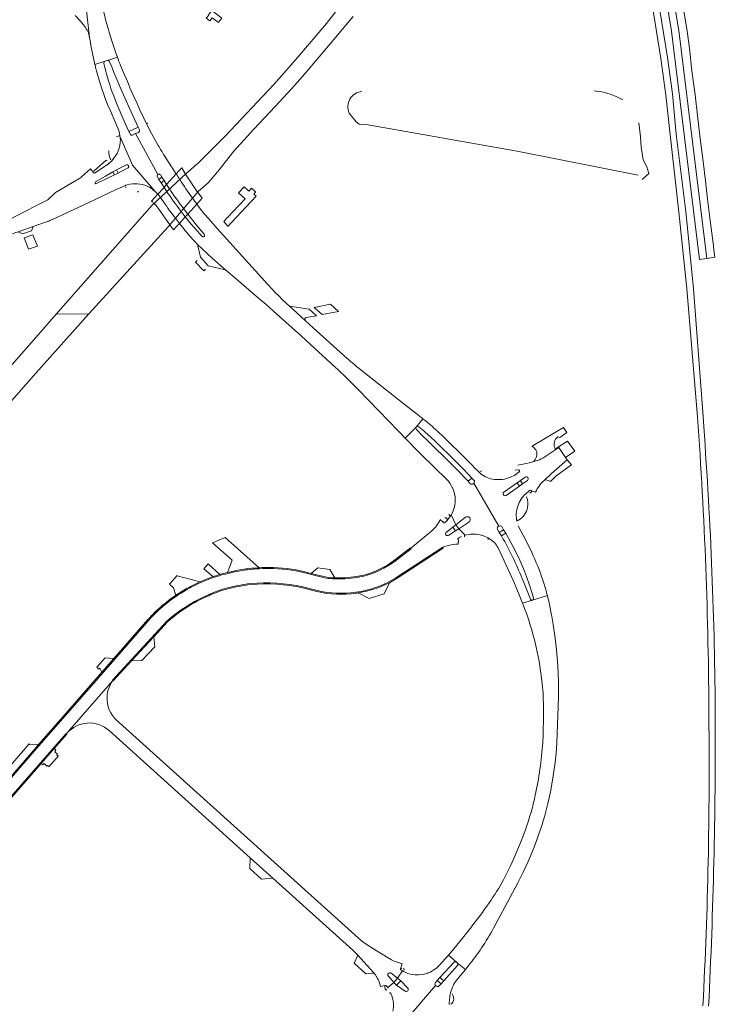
# Model space of a CAD drawing. Header units: metres. Extents: x 166325 to 190320, y 381923 to 404576.
# Tile 373 of 656: x 175992 to 176344, y 385651 to 386149. Entities that reach past the tile are written whole.
import ezdxf

# ---------------------------------------------------------------- set-up
doc = ezdxf.new("R2010")
doc.units = ezdxf.units.M
for name, color, linetype, lineweight in [('B-WE-OG-WATER_BEEK-GV', 8, 'Continuous', 18), ('B-WE-OG-WATER_MEER-GV', 8, 'Continuous', 18), ('B-WE-VH-VERHARDING_ASFALT-GV', 8, 'Continuous', 18), ('B-WE-VH-VERHARDING_BETON-GV', 8, 'Continuous', 18), ('B-WE-VH-VERHARDING_BETONSTRAATSTEEN-GV', 8, 'Continuous', 18), ('B-WE-VH-VERHARDING_FUNDERING_ZAND-GV', 8, 'Continuous', 18)]:
    doc.layers.add(name, color=color, linetype=linetype, lineweight=lineweight)

msp = doc.modelspace()

# ---------------------------------------------------------------- linework, layer by layer
at = {"layer": 'B-WE-OG-WATER_BEEK-GV', "flags": 128}
for points in [[(176159.551, 386163.282), (176146.994, 386146.957), (176131.472, 386128.848), (176122.935, 386119.074), (176120.398, 386116.169), (176095.835, 386089.994), (176082.51, 386076.772), (176075.996, 386071.094), (176058.852, 386055.152), (176010.266, 386000.001), (176026.807, 386000.069), (176066.877, 386044.148), (176082.073, 386062.113), (176087.182, 386066.485), (176091.999, 386072.205), (176100.18, 386082.499), (176110.33, 386093.634), (176121.092, 386105.019), (176129.481, 386114.165), (176134.883, 386120.172), (176146.233, 386133.577), (176160.448, 386150.517)], [(175687.005, 385615.962), (175685.47, 385607.493), (175686.045, 385607.867), (175687.339, 385607.848), (175695.296, 385604.094), (175706.028, 385626.834), (175716.068, 385643.992), (175727.874, 385659.823), (175741.308, 385674.823), (175765.216, 385701.654), (175785.24, 385723.056), (175809.204, 385750.078), (175872.156, 385822.616), (175912.227, 385868.789), (175937.594, 385898.517), (175964.373, 385929.899), (176000, 385970.121), (176026.807, 386000.069)], [(176026.807, 386000.069), (176010.266, 386000.001), (176000, 385988.236), (175953.709, 385935.36), (175943.936, 385924.196), (175878.809, 385848.584), (175793.677, 385749.977), (175779.167, 385732.645), (175762.174, 385712.236), (175752.753, 385700.144), (175750.749, 385698.394), (175749.842, 385698.312), (175747.425, 385699.845), (175746.298, 385698.339), (175748.705, 385696.662), (175748.654, 385695.764), (175748.229, 385694.998), (175736.049, 385682.507), (175712.991, 385654.229), (175702.319, 385637.278), (175697.898, 385629.228), (175696.111, 385627.223)]]:
    msp.add_lwpolyline(points, dxfattribs=at)
at = {"layer": 'B-WE-OG-WATER_MEER-GV'}
for points in [[(176164.97, 386112.592, 0.5219819), (176158.505, 386101.649)], [(176296.974, 386108.353, 0.1119824), (176282.5, 386112.912)]]:
    msp.add_lwpolyline(points, format="xyb", dxfattribs=at)
at = {"layer": 'B-WE-OG-WATER_MEER-GV', "flags": 128}
for points in [[(176158.505, 386101.649), (176162.115, 386097.296), (176163.509, 386096.147), (176167.081, 386095.996), (176243.556, 386082.479), (176304.643, 386070.237)], [(176306.641, 386068.126), (176310.119, 386071.161), (176308.982, 386074.495), (176307.267, 386077.98), (176306.136, 386084.481), (176305.898, 386089.738), (176305.013, 386096.75)]]:
    msp.add_lwpolyline(points, dxfattribs=at)
at = {"layer": 'B-WE-VH-VERHARDING_ASFALT-GV', "flags": 128}
for points in [[(176311.882, 386201.923), (176313.048, 386194.854), (176321.582, 386143.134), (176335.783, 386027.62), (176339.383, 386028.146), (176325.216, 386143.413), (176312.644, 386218.474)], [(176025.267, 386156.68), (176027.206, 386139.987), (176027.345, 386139.03)], [(176029.882, 386126.326), (176035.074, 386127.947), (176035.485, 386128.076), (176036.184, 386128.315), (176041.256, 386130.058)], [(176035.074, 386127.947), (176029.882, 386126.326)], [(176035.651, 386121.863), (176035.391, 386122.83), (176034.891, 386124.765), (176034.412, 386126.725)], [(176041.256, 386130.058), (176036.184, 386128.315)], [(176037.337, 386127.666), (176038.367, 386125.044), (176039.464, 386122.265), (176040.609, 386119.491), (176042.956, 386113.991), (176047.015, 386104.829), (176050.978, 386096.351), (176051.841, 386094.528), (176052.428, 386093.28)], [(176030.383, 386124.297), (176030.754, 386122.878)], [(176047.66, 386091.159), (176047.113, 386092.402), (176046.281, 386094.259), (176043.589, 386100.287), (176040.858, 386106.717)], [(176056.443, 386096.572), (176056.471, 386096.587), (176055.995, 386096.375), (176054.882, 386098.609), (176054.865, 386098.642), (176054.632, 386099.113), (176052.494, 386103.667), (176050.853, 386107.327)], [(176036.621, 386105.259), (176037.283, 386104.081), (176041.98, 386092.833), (176042, 386092.767), (176042.358, 386091.615), (176042.538, 386090.38), (176042.053, 386090.166)], [(176051.947, 386091.94), (176050.483, 386091.292), (176061.77, 386070.694)], [(176061.938, 386085.294), (176058.542, 386091.445), (176056.231, 386095.901), (176056.222, 386095.919)], [(176056.254, 386064.738), (176056.302, 386064.728), (176057.659, 386064.018), (176059.122, 386062.992), (176059.218, 386062.925), (176060.351, 386061.971), (176048.852, 386075.399), (176042.629, 386089.763), (176042.703, 386089.02), (176042.757, 386088.191)], [(176042.629, 386089.763), (176048.852, 386075.399), (176060.351, 386061.971), (176061.74, 386060.673), (176064.854, 386064.128), (176063.323, 386066.47), (176062.238, 386068.163), (176061.484, 386069.305)], [(176061.77, 386070.694), (176050.483, 386091.292), (176048.977, 386090.594)], [(176063.061, 386070.387), (176063.816, 386069.229), (176064.913, 386067.525), (176066.178, 386065.597), (176071.004, 386070.952), (176070.72, 386071.336), (176069.132, 386073.759), (176068.581, 386074.592), (176067.418, 386076.402), (176065.03, 386080.15)], [(176029.254, 386071.584), (176027.644, 386073.442), (176023.177, 386069.505)], [(176036.529, 386075.897), (176033.295, 386073.713), (176029.971, 386071.461)], [(176030.175, 386066.896), (176035.163, 386069.784), (176039.027, 386071.995), (176040.745, 386072.947)], [(176046.644, 386074.053), (176044.667, 386072.933), (176041.61, 386071.333), (176039.817, 386070.457), (176030.658, 386066.024)], [(176020.601, 386067.683), (176009.96, 386061.585), (176006.03, 386057.864), (175999.65, 386054.68), (175990.52, 386049.805), (175974.539, 386041.555), (175946.77, 386027.084), (175932.819, 386019.814), (175927.148, 386016.859)], [(176071.004, 386070.952), (176066.178, 386065.597), (176067.626, 386063.373)], [(176008.413, 386047.895), (176026.766, 386056.496), (176040.367, 386062.849), (176042.644, 386063.879), (176045.394, 386065.133), (176045.609, 386065.201), (176045.668, 386065.23), (176046.356, 386065.438)], [(176066.086, 386062.217), (176064.854, 386064.128), (176061.74, 386060.673)], [(176062.899, 386059.171), (176064.53, 386056.814)], [(176072.623, 386045.918), (176075.605, 386049.224), (176073.5, 386051.945)], [(176074.705, 386053.374), (176076.817, 386050.569), (176081.448, 386055.704)], [(176091.785, 386043.231), (176087.434, 386048.164), (176085.223, 386050.78), (176083.335, 386053.141), (176081.448, 386055.704), (176076.817, 386050.569), (176081.205, 386045.002), (176085.098, 386040.459)], [(175983.022, 386038.025), (175985.62, 386039.453), (175987.924, 386040.483), (175989.32, 386041.064), (175991.006, 386041.653), (175998.702, 386044.344), (176005.377, 386046.677), (176005.899, 386046.86)], [(176083.974, 386039.444), (176081.611, 386042.05), (176078.587, 386045.519), (176075.605, 386049.224), (176072.623, 386045.918), (176074.162, 386043.955)], [(176117.308, 386014.994), (176091.785, 386043.231)], [(176080.054, 386037.116), (176080.76, 386036.391), (176081.664, 386035.382), (176089.259, 386028.222), (176096.187, 386022.19), (176101.257, 386017.835), (176112.697, 386008.061), (176116.461, 386004.785), (176120.193, 386001.474), (176134.342, 385988.773), (176151.44, 385973.241)], [(176156.126, 385978.785), (176155.708, 385979.158), (176142.008, 385991.559), (176136.464, 385996.558), (176136.364, 385996.65), (176127.954, 386004.324), (176127.947, 386004.33), (176127.212, 386005.019), (176124.325, 386007.785)], [(176193.702, 385948.669), (176186.935, 385953.99), (176164.562, 385971.685)], [(176162.855, 385962.007), (176183.756, 385940.383), (176186.751, 385937.32), (176192.439, 385942.883), (176195.758, 385947.072)], [(176195.758, 385947.072), (176192.439, 385942.883)], [(176192.439, 385942.883), (176186.751, 385937.32), (176188.657, 385935.372), (176192.116, 385931.888), (176194.962, 385929.047), (176207.887, 385916.321)], [(176193.693, 385942.956), (176194.502, 385942.327)], [(176219.728, 385914.218), (176218.628, 385915.448), (176217.244, 385916.929), (176214.239, 385920.061), (176210.715, 385923.597), (176197.88, 385936.203), (176195.753, 385938.309), (176192.533, 385941.65)], [(176225.039, 385919.24), (176224.703, 385919.549), (176223.505, 385920.65), (176222.547, 385921.593), (176222.519, 385921.62), (176220.049, 385924.187), (176217.957, 385926.331), (176205.82, 385938.247), (176203.632, 385940.335), (176202.144, 385941.681)], [(176201.26, 385936.371), (176213.026, 385924.909), (176215.513, 385922.398), (176219.226, 385918.502), (176220.602, 385917.01), (176221.611, 385915.914)], [(176256.884, 385915.704), (176257.424, 385916.193), (176260.66, 385919.12), (176268.787, 385926.356), (176267.979, 385927.518), (176264.548, 385932.457), (176256.493, 385927.163)], [(176253.006, 385925.7), (176251.83, 385925.371), (176250.416, 385924.925), (176247.116, 385924.18)], [(176236.776, 385909.914), (176243.495, 385914.678), (176245.137, 385915.847), (176247.519, 385917.551)], [(176244.546, 385920.209), (176243.384, 385919.318), (176243.288, 385919.256), (176241.936, 385918.392), (176240.519, 385917.67), (176240.027, 385917.455)], [(176210.673, 385912.266), (176210.703, 385912.194), (176211.255, 385910.873), (176211.695, 385909.307)], [(176221.539, 385914.488), (176221.141, 385914.15)], [(176233.869, 385892.535), (176234.269, 385892.784), (176221.539, 385914.488)], [(176221.539, 385914.488), (176234.269, 385892.784)], [(176248.68, 385915.902), (176246.237, 385914.214), (176244.584, 385913.039)], [(176211.79, 385909.068), (176211.879, 385908.633)], [(176246.073, 385907.147), (176246.551, 385907.766), (176247.071, 385908.366), (176247.651, 385908.916), (176249.579, 385910.654), (176249.649, 385910.709), (176249.749, 385910.792)], [(176250.426, 385910.725), (176252.791, 385909.965)], [(176207.674, 385889.727), (176210.918, 385892.233), (176212.507, 385893.455), (176210.108, 385898.401), (176210.039, 385898.295), (176209.114, 385896.865), (176208.222, 385895.923)], [(176210.322, 385898.737), (176210.108, 385898.401), (176212.507, 385893.455), (176217.335, 385897.205)], [(176206.443, 385894.476), (176206.279, 385894.617), (176204.503, 385896.153)], [(176219.107, 385894.825), (176213.926, 385891.429), (176217.095, 385888.215), (176217.937, 385888.405)], [(176235.674, 385892.472), (176236.639, 385890.86), (176237.686, 385889.147), (176240.299, 385884.455), (176242.576, 385880.066), (176244.781, 385875.492), (176247.155, 385869.985)], [(176243.28, 385895.205), (176243.18, 385896.038)], [(176250.812, 385879.393), (176248.672, 385883.867), (176246.639, 385887.852), (176244.152, 385892.577), (176243.98, 385892.91)], [(176200.146, 385890.175), (176199.36, 385889.52), (176189.74, 385881.505), (176189.828, 385881.277), (176181.888, 385875.238)], [(176217.095, 385888.215), (176213.926, 385891.429), (176212.245, 385890.326), (176208.851, 385888.093)], [(176213.77, 385886.714), (176213.932, 385886.792), (176214.12, 385886.894), (176214.144, 385886.906), (176215.269, 385887.49), (176215.297, 385887.504)], [(176235.717, 385887.507), (176235.522, 385887.847), (176234.441, 385889.528), (176233.737, 385890.701), (176233.504, 385891.142), (176233.482, 385891.184)], [(176182.036, 385866.513), (176205.874, 385882.068), (176206.817, 385882.371)], [(176213.624, 385883.604), (176213.74, 385885.8)], [(176228.585, 385886.765), (176229.397, 385886.332), (176230.411, 385885.689), (176230.909, 385885.341), (176231.512, 385884.821), (176231.968, 385884.375)], [(176233.781, 385881.791), (176241.744, 385864.498), (176243.344, 385860.827), (176244.89, 385857.064), (176246.193, 385853.727), (176251.184, 385855.274)], [(176144.87, 385866.893), (176144.008, 385867.11), (176136.032, 385869.116)], [(176250.231, 385855.727), (176246.106, 385865.936), (176245.842, 385866.588)], [(176257.909, 385860.739), (176256.457, 385865.45)], [(176258.743, 385857.652), (176251.238, 385855.29), (176251.184, 385855.274), (176246.193, 385853.727), (176247.058, 385851.513), (176247.413, 385850.58)], [(176251.059, 385858.651), (176251.735, 385856.224)], [(176251.238, 385855.29), (176258.743, 385857.652)], [(176263.317, 385830.367), (176262.662, 385836.084), (176261.618, 385843.029), (176260.794, 385847.967)], [(176057.111, 385845.141), (176034.178, 385818.908), (176000.383, 385780.252), (175973.857, 385749.687), (175898.624, 385663.596), (175903.256, 385659.614), (176015.313, 385787.899), (176015.521, 385787.76), (176015.846, 385788.133), (176038.911, 385814.597), (176038.832, 385814.839), (176066.243, 385844.594)], [(176257.257, 385745.645), (176258.972, 385752.425), (176260.256, 385758.334), (176261.537, 385765.205), (176262.679, 385773.121), (176263.151, 385777.843), (176263.53, 385783.143), (176264.367, 385806.127), (176264.325, 385814.139), (176263.983, 385822.142), (176263.317, 385830.367)], [(176255.296, 385819.515), (176255.967, 385814.613)], [(176038.911, 385814.597), (176015.846, 385788.133)], [(176256.763, 385801.712), (176256.75, 385799.226), (176256.717, 385792.586), (176256.706, 385791.594)], [(176178.159, 385674.272), (176171.336, 385678.561), (176167.074, 385681.163), (176164.674, 385682.917), (176042.356, 385793.261)], [(176037.157, 385789.272), (176108.449, 385724.947), (176119.825, 385714.667), (176160.293, 385678.205), (176162.932, 385675.614), (176167.664, 385670.51), (176170.828, 385666.853), (176170.91, 385666.759)], [(176256.185, 385780.091), (176255.851, 385776.574)], [(176253.888, 385763.117), (176252.37, 385755.829), (176252.16, 385754.856)], [(176250.384, 385747.543), (176249.881, 385746.11)], [(176231.565, 385689.289), (176237.285, 385699.885), (176243.811, 385712.283), (176246.492, 385717.659), (176249.01, 385723.12), (176252.017, 385730.326)], [(176245.021, 385732.192), (176241.774, 385724.578), (176240.106, 385720.93), (176238.561, 385717.777), (176236.492, 385713.788)], [(176219.869, 385689.398), (176216.423, 385685.041), (176212.25, 385679.886), (176208.777, 385675.72), (176212.835, 385672.061), (176213.132, 385671.798), (176217.311, 385668.383)], [(176223.564, 385676.571), (176224.694, 385678.227), (176225.464, 385679.355)], [(176212.835, 385672.061), (176208.777, 385675.72), (176204.083, 385670.515)], [(176179.682, 385666.502), (176183.007, 385663.971), (176185.466, 385667.678), (176185.44, 385667.693), (176184.732, 385668.083)], [(176184.538, 385668.748), (176185.351, 385671.27), (176181.773, 385672.493)], [(176202.178, 385661.824), (176203.086, 385662.822), (176204.439, 385664.312), (176211.402, 385671.995)], [(176213.205, 385670.356), (176206.304, 385662.616), (176204.978, 385661.121), (176204.07, 385660.126)], [(176212.965, 385663.251), (176217.311, 385668.383), (176213.132, 385671.798)], [(176177.255, 385660.185), (176177.272, 385660.164), (176177.971, 385659.297), (176181.092, 385661.925), (176178.322, 385664.999)], [(176188.849, 385666.21), (176188.802, 385666.226), (176188.195, 385666.41), (176187.092, 385666.873), (176186.027, 385667.425), (176185.466, 385667.678), (176183.007, 385663.971), (176184.615, 385662.744), (176188.032, 385659.09)], [(176198.181, 385666.58), (176197.866, 385666.474), (176196.507, 385666.093), (176195.118, 385665.827)], [(176173.702, 385662.021), (176174.172, 385660.552)], [(176174.315, 385659.901), (176176.734, 385660.332)], [(176186.757, 385657.504), (176182.489, 385660.43), (176181.092, 385661.925), (176177.971, 385659.297), (176178.211, 385658.943)], [(176186.755, 385643.149), (176187.122, 385642.766), (176202.226, 385660.404)], [(176202.645, 385660.03), (176202.226, 385660.404), (176187.122, 385642.766)], [(176209.245, 385653.015), (176209.378, 385654.357), (176209.498, 385655.157), (176209.648, 385655.926), (176209.824, 385656.708), (176210.278, 385658.15), (176210.573, 385659.062), (176210.733, 385659.454), (176211.042, 385660.209)], [(176179.538, 385656.591), (176179.64, 385656.337)], [(176209.125, 385650.773), (176209.14, 385651.362), (176209.245, 385653.015)]]:
    msp.add_lwpolyline(points, dxfattribs=at)
at = {"layer": 'B-WE-VH-VERHARDING_ASFALT-GV'}
for points in [[(176035.967, 386146.639, -0.0261534), (176031.687, 386166.201)], [(176041.256, 386130.058, -0.0210773), (176035.967, 386146.639)], [(176027.345, 386139.03, 0.0193319), (176029.882, 386126.326)], [(176029.882, 386126.326, 0.0033664), (176030.383, 386124.297)], [(176034.412, 386126.725, -0.4023452), (176035.074, 386127.947)], [(176036.184, 386128.315, -0.396771), (176037.337, 386127.666)], [(176042.901, 386125.718, -0.0053975), (176041.256, 386130.058)], [(176030.754, 386122.878, 0.0281101), (176036.621, 386105.259)], [(176040.858, 386106.717, -0.0301061), (176035.651, 386121.863)], [(176050.853, 386107.327, -0.0083201), (176042.901, 386125.718)], [(176056.222, 386095.919, -0.4043911), (176056.443, 386096.572)], [(176052.428, 386093.28, -0.4091936), (176051.947, 386091.94)], [(176042.757, 386088.191, -0.1909631), (176038.586, 386077.749)], [(176042.053, 386090.166, -0.4193271), (176042.629, 386089.763)], [(176065.03, 386080.15, -0.0040999), (176061.938, 386085.294)], [(176038.586, 386077.749, -0.0478588), (176036.529, 386075.897)], [(176029.971, 386071.461, -0.3948053), (176029.254, 386071.584)], [(176045.909, 386075.477, -0.3797957), (176046.871, 386075.16)], [(176046.956, 386074.984, -0.3776793), (176046.644, 386074.053)], [(176023.177, 386069.505, -0.0241371), (176020.601, 386067.683)], [(176030.658, 386066.024, -0.9984591), (176030.175, 386066.896)], [(176061.484, 386069.305, -0.4435078), (176061.77, 386070.694)], [(176061.77, 386070.694, -0.4034074), (176063.061, 386070.387)], [(176072.785, 386068.132, -0.0045763), (176071.004, 386070.952)], [(176079.216, 386058.723, -0.0141401), (176072.785, 386068.132)], [(176046.356, 386065.438, -0.1755803), (176056.254, 386064.738)], [(176073.5, 386051.945, -0.0133306), (176066.086, 386062.217)], [(176067.626, 386063.373, 0.0118652), (176074.705, 386053.374)], [(176081.448, 386055.704, -0.0047401), (176079.216, 386058.723)], [(176005.899, 386046.86, 0.0227963), (176008.413, 386047.895)], [(176074.162, 386043.955, 0.0184266), (176080.054, 386037.116)], [(176085.069, 386039.239, -0.4299428), (176083.974, 386039.444)], [(176124.325, 386007.785, -0.0171429), (176117.308, 386014.994)], [(176164.562, 385971.685, -0.0170709), (176156.126, 385978.785)], [(176151.44, 385973.241, -0.0147665), (176162.855, 385962.007)], [(176195.758, 385947.072, 0.0052219), (176193.702, 385948.669)], [(176202.144, 385941.681, 0.015624), (176195.758, 385947.072)], [(176192.533, 385941.65, -0.4152453), (176192.439, 385942.883)], [(176192.439, 385942.883, -0.4234956), (176193.693, 385942.956)], [(176194.502, 385942.327, -0.0194684), (176201.26, 385936.371)], [(176247.116, 385924.18, -0.0252023), (176243.879, 385923.642)], [(176231.939, 385916.329, -0.1484733), (176225.039, 385919.24)], [(176244.463, 385921.075, -0.5243573), (176244.546, 385920.209)], [(176207.887, 385916.321, -0.0912931), (176210.673, 385912.266)], [(176221.141, 385914.15, -0.4114191), (176219.728, 385914.218)], [(176221.611, 385915.914, -0.4162786), (176221.539, 385914.488)], [(176252.791, 385909.965, -0.0912839), (176256.884, 385915.704)], [(176211.879, 385908.633, -0.1705587), (176210.322, 385898.737)], [(176244.103, 385903.744, -0.0634085), (176246.073, 385907.147)], [(176249.749, 385910.792, -0.2958895), (176250.426, 385910.725)], [(176217.335, 385897.205, -1.0305969), (176219.107, 385894.825)], [(176204.503, 385896.153, -0.1087555), (176200.146, 385890.175)], [(176208.222, 385895.923, -0.1280667), (176208.163, 385895.682)], [(176233.482, 385891.184, -0.3892363), (176233.869, 385892.535)], [(176234.269, 385892.784, -0.4024432), (176235.674, 385892.472)], [(176208.851, 385888.093, -0.9779023), (176207.674, 385889.727)], [(176241.313, 385876.915, 0.0239451), (176235.717, 385887.507)], [(176206.817, 385882.371, -0.0527961), (176212.222, 385883.578)], [(176212.222, 385883.578, -0.018565), (176213.624, 385883.604)], [(176231.968, 385884.375, -0.0783274), (176233.781, 385881.791)], [(176256.457, 385865.45, 0.0321098), (176250.812, 385879.393)], [(176245.842, 385866.588, 0.0138049), (176241.313, 385876.915)], [(176105.371, 385870.503, 0.0338299), (176090.442, 385866.932)], [(176117.963, 385871.36, 0.0239122), (176105.371, 385870.503)], [(176165.455, 385867.315, -0.0468286), (176153.435, 385866.01)], [(176247.155, 385869.985, -0.0262312), (176251.059, 385858.651)], [(176096.992, 385861.49, -0.0347011), (176108.607, 385863.643)], [(176108.607, 385863.643, -0.0780844), (176135.013, 385862.033)], [(176172.517, 385861.882, 0.0546307), (176182.036, 385866.513)], [(176066.243, 385844.594, -0.0805355), (176087.22, 385858.009)], [(176087.22, 385858.009, -0.0475965), (176096.992, 385861.49)], [(176142.339, 385860.092, 0.0898999), (176161.839, 385859.259)], [(176161.839, 385859.259, 0.0420427), (176172.517, 385861.882)], [(176258.743, 385857.652, 0.0064459), (176257.909, 385860.739)], [(176260.794, 385847.967, 0.0208938), (176258.743, 385857.652)], [(176251.184, 385855.274, -0.3810169), (176250.231, 385855.727)], [(176251.735, 385856.224, -0.3788746), (176251.238, 385855.29)], [(176247.413, 385850.58, -0.0222588), (176251.279, 385838.686)], [(176251.279, 385838.686, -0.0329764), (176255.296, 385819.515)], [(176036.028, 385804.748, -0.1732987), (176038.911, 385814.597)], [(176255.967, 385814.613, -0.0279161), (176256.763, 385801.712)], [(176042.356, 385793.261, -0.2260808), (176036.028, 385804.748)], [(176015.846, 385788.133, -0.1940308), (176025.918, 385793.119)], [(176025.918, 385793.119, -0.2055396), (176037.157, 385789.272)], [(176256.706, 385791.594, -0.018443), (176256.185, 385780.091)], [(176255.851, 385776.574, -0.0165945), (176253.888, 385763.117)], [(176252.16, 385754.856, -0.0311309), (176250.384, 385747.543)], [(176249.881, 385746.11, -0.0279293), (176245.021, 385732.192)], [(176252.017, 385730.326, 0.0241959), (176257.257, 385745.645)], [(176236.492, 385713.788, -0.0286149), (176229.331, 385702.108)], [(176229.331, 385702.108, -0.0122654), (176219.869, 385689.398)], [(176225.464, 385679.355, 0.021602), (176231.565, 385689.289)], [(176181.773, 385672.493, -0.0381135), (176178.159, 385674.272)], [(176217.311, 385668.383, 0.0164328), (176223.564, 385676.571)], [(176184.732, 385668.083, -0.3969858), (176184.538, 385668.748)], [(176204.083, 385670.515, -0.0563932), (176201.046, 385668.017)], [(176211.402, 385671.995, -0.407179), (176212.835, 385672.061)], [(176213.132, 385671.798, -0.3998127), (176213.205, 385670.356)], [(176170.91, 385666.759, -0.0837708), (176173.702, 385662.021)], [(176178.322, 385664.999, -0.896353), (176179.682, 385666.502)], [(176195.118, 385665.827, -0.1137021), (176188.849, 385666.21)], [(176200.871, 385667.909, -0.0659034), (176198.181, 385666.58)], [(176211.042, 385660.209, -0.0715757), (176212.965, 385663.251)], [(176174.172, 385660.552, -0.0047181), (176174.315, 385659.901)], [(176202.226, 385660.404, -0.429494), (176202.178, 385661.824)], [(176204.07, 385660.126, -0.4166104), (176202.645, 385660.03)]]:
    msp.add_lwpolyline(points, format="xyb", dxfattribs=at)
at = {"layer": 'B-WE-VH-VERHARDING_BETON-GV', "flags": 128}
msp.add_lwpolyline([(176088.993, 386153.668), (176087.814, 386152.032), (176087.389, 386151.44), (176087.535, 386151.266), (176086.216, 386149.762), (176088.013, 386148.359), (176089.191, 386149.961), (176092.358, 386147.561), (176092.463, 386147.696), (176094.063, 386149.757)], close=True, dxfattribs=at)
for points in [[(176075.736, 386070.854), (176073.826, 386073.932), (176072.38, 386072.405), (176071.004, 386070.952)], [(176081.448, 386055.704), (176082.578, 386056.922), (176084.189, 386058.666), (176081.844, 386061.841), (176081.518, 386062.282), (176076.68, 386069.334), (176075.736, 386070.854)], [(176061.74, 386060.673), (176059.79, 386058.584), (176058.448, 386057.134)], [(176061.833, 386053.626), (176067.79, 386045.172), (176069.587, 386042.622), (176071.133, 386044.298), (176072.623, 386045.918)]]:
    msp.add_lwpolyline(points, dxfattribs=at)
at = {"layer": 'B-WE-VH-VERHARDING_BETON-GV'}
for points in [[(176058.448, 386057.134, -0.0292015), (176059.727, 386056.087)], [(176062.899, 386059.171, 0.0243291), (176061.74, 386060.673)], [(176070.61, 386048.517, -0.0100923), (176064.53, 386056.814)], [(176059.727, 386056.087, -0.058467), (176061.833, 386053.626)], [(176072.623, 386045.918, -0.0034683), (176070.61, 386048.517)]]:
    msp.add_lwpolyline(points, format="xyb", dxfattribs=at)
at = {"layer": 'B-WE-VH-VERHARDING_BETONSTRAATSTEEN-GV', "flags": 128}
for points in [[(176312.644, 386218.474), (176325.216, 386143.413), (176339.383, 386028.146), (176343.372, 386028.729), (176343.089, 386031.22), (176342.562, 386035.858), (176341.332, 386045.994), (176339.828, 386058.138), (176338.687, 386067.458), (176337.488, 386077.176), (176335.902, 386090.164), (176334.686, 386100.467), (176333.441, 386110.869), (176331.859, 386123.119), (176330.557, 386134.536), (176329.473, 386143.176), (176327.705, 386153.419)], [(176027.055, 386140.768), (176027.206, 386139.987), (176025.267, 386156.68)], [(176019.956, 386151.034), (176020.011, 386150.977), (176022.355, 386148.41), (176024.187, 386146.303)], [(176051.841, 386094.528), (176047.113, 386092.402), (176047.66, 386091.159)], [(176048.977, 386090.594), (176050.483, 386091.292), (176051.947, 386091.94)], [(176052.428, 386093.28), (176051.841, 386094.528)], [(176042.053, 386090.166), (176041.389, 386089.924), (176040.887, 386089.676)], [(176042.757, 386088.191), (176042.703, 386089.02), (176042.629, 386089.763)], [(176035.383, 386077.742), (176032.695, 386075.331), (176029.305, 386072.285)], [(176037.849, 386078.185), (176037.922, 386078.014)], [(176039.817, 386070.457), (176039.027, 386071.995), (176035.163, 386069.784), (176030.175, 386066.896)], [(176045.909, 386075.477), (176043.511, 386074.342), (176040.745, 386072.947)], [(176040.745, 386072.947), (176041.61, 386071.333), (176044.667, 386072.933), (176046.644, 386074.053)], [(176046.956, 386074.984), (176046.909, 386075.078), (176046.871, 386075.16)], [(176030.658, 386066.024), (176039.817, 386070.457)], [(176061.484, 386069.305), (176062.238, 386068.163), (176063.816, 386069.229), (176063.061, 386070.387)], [(176045.406, 386064.402), (176045.528, 386064.255), (176045.684, 386064.075)], [(176046.356, 386065.438), (176045.668, 386065.23), (176045.609, 386065.201)], [(176051.307, 386061.832), (176051.703, 386061.894), (176052.08, 386061.967)], [(176056.302, 386064.728), (176056.254, 386064.738)], [(176067.626, 386063.373), (176066.178, 386065.597), (176064.854, 386064.128), (176066.086, 386062.217)], [(176073.5, 386051.945), (176075.605, 386049.224), (176076.817, 386050.569), (176074.705, 386053.374)], [(176076.817, 386050.569), (176075.605, 386049.224), (176078.587, 386045.519), (176081.611, 386042.05), (176083.974, 386039.444)], [(176085.098, 386040.459), (176081.205, 386045.002), (176076.817, 386050.569)], [(176081.642, 386027.138), (176080.795, 386026.321), (176084.959, 386021.96), (176085.765, 386022.704)], [(176127.954, 386004.324), (176136.364, 385996.65)], [(176138.24, 386002.534), (176129.493, 386003.903), (176128.529, 386004.075)], [(176136.917, 385998.285), (176137.682, 385998.422), (176141.968, 385999.177), (176138.24, 386002.534)], [(176264.004, 385937.839), (176265.044, 385937.497), (176268.596, 385940.17), (176266.892, 385942.619), (176262.437, 385939.985), (176251.557, 385933.552), (176250.972, 385933.266), (176251.192, 385933.097), (176251.985, 385932.452)], [(176256.493, 385927.163), (176264.548, 385932.457), (176264.328, 385932.773), (176262.726, 385931.714), (176262.462, 385932.327)], [(176251.83, 385925.371), (176253.006, 385925.7)], [(176270.978, 385923.703), (176268.787, 385926.356), (176260.66, 385919.12), (176257.424, 385916.193)], [(176260.326, 385915.244), (176260.741, 385915.719), (176261.689, 385916.692), (176262.689, 385917.611), (176263.737, 385918.475), (176270.978, 385923.703)], [(176224.703, 385919.549), (176225.039, 385919.24)], [(176225.526, 385920.701), (176224.832, 385920.309)], [(176240.027, 385917.455), (176240.519, 385917.67)], [(176244.207, 385921.141), (176242.276, 385921.071)], [(176243.288, 385919.256), (176243.384, 385919.318), (176244.546, 385920.209)], [(176247.519, 385917.551), (176245.137, 385915.847), (176246.237, 385914.214), (176248.68, 385915.902)], [(176220.602, 385917.01), (176218.628, 385915.448), (176219.728, 385914.218)], [(176221.611, 385915.914), (176220.602, 385917.01)], [(176244.584, 385913.039), (176243.495, 385914.678), (176236.776, 385909.914)], [(176237.873, 385908.279), (176244.584, 385913.039)], [(176247.071, 385908.366), (176246.551, 385907.766), (176246.073, 385907.147)], [(176249.749, 385910.792), (176249.649, 385910.709), (176249.579, 385910.654)], [(176250.653, 385910.081), (176250.59, 385910.523)], [(176208.876, 385898.86), (176209.269, 385898.321)], [(176210.039, 385898.295), (176210.108, 385898.401), (176210.322, 385898.737)], [(176217.335, 385897.205), (176212.507, 385893.455)], [(176206.279, 385894.617), (176206.443, 385894.476)], [(176207.051, 385894.577), (176208.052, 385895.543), (176208.163, 385895.682)], [(176212.245, 385890.326), (176210.918, 385892.233), (176207.674, 385889.727)], [(176208.117, 385896.219), (176207.798, 385896.731)], [(176212.507, 385893.455), (176213.926, 385891.429), (176219.107, 385894.825)], [(176233.482, 385891.184), (176233.504, 385891.142), (176233.737, 385890.701), (176234.441, 385889.528), (176236.639, 385890.86), (176235.674, 385892.472)], [(176234.269, 385892.784), (176233.869, 385892.535)], [(176244.017, 385895.687), (176244.338, 385895.887), (176244.437, 385895.948)], [(176208.851, 385888.093), (176212.245, 385890.326)], [(176217.937, 385888.405), (176217.095, 385888.215)], [(176095.698, 385886.926), (176089.385, 385884.281), (176099.278, 385875.588), (176097.003, 385869.28)], [(176113.024, 385871.669), (176095.698, 385886.926)], [(176214.144, 385886.906), (176214.12, 385886.894), (176213.932, 385886.792), (176213.77, 385886.714)], [(176181.888, 385875.238), (176189.828, 385881.277), (176189.74, 385881.505), (176189.525, 385881.675), (176181.585, 385875.636)], [(176205.874, 385882.068), (176182.036, 385866.513)], [(176182.31, 385866.095), (176206.06, 385881.635), (176205.874, 385882.068)], [(176087.1, 385873.58), (176085.024, 385871.197), (176089.618, 385867.184), (176089.955, 385867.297), (176090.293, 385867.409)], [(176093.125, 385868.252), (176087.1, 385873.58)], [(176083.077, 385864.59), (176071.526, 385867.659), (176071.422, 385867.749), (176067.64, 385863.423), (176069.663, 385861.594), (176070.819, 385857.736)], [(176090.293, 385867.409), (176089.955, 385867.297), (176089.618, 385867.184)], [(176144.986, 385867.38), (176144.13, 385867.595), (176139.197, 385868.836), (176136.154, 385869.601)], [(176148.73, 385870.785), (176142.719, 385871.71), (176139.197, 385868.836), (176144.13, 385867.595), (176144.986, 385867.38)], [(176151.279, 385866.522), (176148.73, 385870.785)], [(176163.093, 385858.963), (176168.535, 385856.076), (176176.202, 385858.419), (176178.899, 385864.132)], [(176070.819, 385857.736), (176070.515, 385857.53), (176070.127, 385857.265)], [(176134.885, 385861.55), (176142.211, 385859.609)], [(176142.339, 385860.092), (176135.013, 385862.033)], [(176056.735, 385845.47), (176039.458, 385825.708), (176033.397, 385818.775), (176026.384, 385810.753), (176017.336, 385800.404), (176001.564, 385782.363), (176000.005, 385780.58), (175974.069, 385750.694), (175973.48, 385750.015), (175967.547, 385743.226), (175956.257, 385730.306), (175949.644, 385722.739), (175928.312, 385698.328), (175916.262, 385684.538), (175915.104, 385683.214), (175906.526, 385673.397), (175898.245, 385663.921), (175898.624, 385663.596), (175973.857, 385749.687), (176000.383, 385780.252), (176034.178, 385818.908), (176057.111, 385845.141)], [(176066.243, 385844.594), (176038.832, 385814.839), (176038.911, 385814.597), (176039.2, 385814.5), (176048.439, 385824.529), (176059.744, 385836.801), (176066.611, 385844.255)], [(176184.732, 385668.083), (176185.44, 385667.693), (176185.466, 385667.678)], [(176186.187, 385667.944), (176186.287, 385668.205)], [(176178.322, 385664.999), (176181.092, 385661.925), (176183.007, 385663.971)], [(176183.007, 385663.971), (176179.682, 385666.502)], [(176188.802, 385666.226), (176188.849, 385666.21)], [(176195.118, 385665.827), (176196.507, 385666.093), (176197.866, 385666.474)], [(176176.489, 385659.814), (176176.494, 385659.788), (176176.741, 385658.491)], [(176177.971, 385659.297), (176177.272, 385660.164), (176177.255, 385660.185)], [(176184.615, 385662.744), (176182.489, 385660.43), (176186.757, 385657.504)], [(176188.032, 385659.09), (176184.615, 385662.744)], [(176203.086, 385662.822), (176202.178, 385661.824)], [(176202.226, 385660.404), (176202.645, 385660.03)], [(176204.07, 385660.126), (176204.978, 385661.121), (176203.086, 385662.822)], [(176209.648, 385655.926), (176209.498, 385655.157), (176209.378, 385654.357), (176209.245, 385653.015), (176209.14, 385651.362)], [(176211.131, 385655.044), (176210.589, 385656.053)]]:
    msp.add_lwpolyline(points, dxfattribs=at)
at = {"layer": 'B-WE-VH-VERHARDING_BETONSTRAATSTEEN-GV'}
for points in [[(176024.187, 386146.303, -0.110647), (176027.055, 386140.768)], [(176047.66, 386091.159, 0.4024492), (176048.977, 386090.594)], [(176036.869, 386082.542, 0.1093859), (176037.849, 386078.185)], [(176036.087, 386077.712, 0.3860564), (176035.383, 386077.742)], [(176036.529, 386075.897, 0.3445528), (176036.715, 386076.572)], [(176085.069, 386039.239, 0.4958943), (176085.098, 386040.459)], [(176128.529, 386004.075, -0.1639522), (176127.954, 386004.324)], [(176136.364, 385996.65, -0.6044141), (176136.917, 385998.285)], [(176262.462, 385932.327, -0.3406294), (176264.004, 385937.839)], [(176251.985, 385932.452, -0.1165239), (176253.419, 385929.946)], [(176253.419, 385929.946, -0.2203852), (176251.83, 385925.371)], [(176253.006, 385925.7, 0.0459795), (176256.493, 385927.163)], [(176231.939, 385916.329, 0.1196614), (176240.027, 385917.455)], [(176244.463, 385921.075, 0.124764), (176244.207, 385921.141)], [(176248.68, 385915.902, 0.9915102), (176247.519, 385917.551)], [(176257.424, 385916.193, -0.1253466), (176260.326, 385915.244)], [(176211.758, 385909.194, 0.0795794), (176211.695, 385909.307)], [(176211.79, 385909.068, 0.0783445), (176211.758, 385909.194)], [(176236.776, 385909.914, 1.0223824), (176237.873, 385908.279)], [(176248.748, 385902.131, 0.1419611), (176248.258, 385907.549)], [(176249.8, 385909.693, 0.6671213), (176250.653, 385910.081)], [(176250.59, 385910.523, 0.1092467), (176250.426, 385910.725)], [(176244.103, 385903.744, 0.1352852), (176243.18, 385896.038)], [(176244.437, 385895.948, 0.2032008), (176248.748, 385902.131)], [(176209.269, 385898.321, 0.4834557), (176210.039, 385898.295)], [(176206.214, 385895.102, 0.2583326), (176206.279, 385894.617)], [(176206.443, 385894.476, 0.3435593), (176207.051, 385894.577)], [(176207.798, 385896.731, 0.5995165), (176206.874, 385896.699)], [(176208.222, 385895.923, 0.1661992), (176208.117, 385896.219)], [(176243.18, 385896.038, 0.554242), (176244.017, 385895.687)], [(176217.095, 385888.215, 0.5225243), (176216.859, 385887.4)], [(176225.687, 385888.052, 0.118605), (176217.937, 385888.405)], [(176228.585, 385886.765, 0.0674892), (176225.687, 385888.052)], [(176213.77, 385886.714, 0.6165566), (176213.74, 385885.8)], [(176228.656, 385885.911, 0.5092757), (176228.585, 385886.765)], [(176181.585, 385875.636, -0.1005162), (176165.332, 385867.8)], [(176165.455, 385867.315, 0.1005432), (176181.888, 385875.238)], [(176093.125, 385868.252, 0.0067423), (176090.293, 385867.409)], [(176097.003, 385869.28, 0.0088305), (176093.125, 385868.252)], [(176097.003, 385869.28, -0.0185349), (176105.313, 385871)], [(176113.024, 385871.669, 0.0146677), (176105.313, 385871)], [(176117.968, 385871.86, 0.0095079), (176113.024, 385871.669)], [(176117.963, 385871.36, -0.0571065), (176136.032, 385869.116)], [(176136.154, 385869.601, 0.0571247), (176117.968, 385871.86)], [(176151.279, 385866.522, -0.0488421), (176144.986, 385867.38)], [(176165.332, 385867.8, -0.0465387), (176153.428, 385866.51)], [(176077.491, 385861.733, -0.0222019), (176083.077, 385864.59)], [(176077.738, 385861.298, -0.0499298), (176090.442, 385866.932)], [(176089.618, 385867.184, 0.0249108), (176083.077, 385864.59)], [(176097.117, 385861.006, -0.0346129), (176108.655, 385863.145)], [(176108.655, 385863.145, -0.0779633), (176134.885, 385861.55)], [(176144.87, 385866.893, 0.0651835), (176153.435, 385866.01)], [(176153.428, 385866.51, -0.0176847), (176151.279, 385866.522)], [(176172.686, 385861.411, 0.0345363), (176178.899, 385864.132)], [(176178.899, 385864.132, 0.0201388), (176182.31, 385866.095)], [(176057.111, 385845.141, -0.0886786), (176077.738, 385861.298)], [(176070.127, 385857.265, 0.0487076), (176058.985, 385847.879)], [(176066.611, 385844.255, -0.0806923), (176087.432, 385857.556)], [(176070.819, 385857.736, -0.026099), (176077.491, 385861.733)], [(176087.432, 385857.556, -0.0477165), (176097.117, 385861.006)], [(176142.211, 385859.609, 0.0900234), (176161.917, 385858.765)], [(176161.917, 385858.765, 0.0066152), (176163.093, 385858.963)], [(176163.093, 385858.963, 0.03731), (176172.686, 385861.411)], [(176058.985, 385847.879, 0.0109704), (176056.735, 385845.47)], [(176185.082, 385669.016, 0.3333496), (176184.538, 385668.748)], [(176186.287, 385668.205, 0.4259404), (176185.913, 385668.859)], [(176176.734, 385660.332, 0.3087537), (176176.489, 385659.814)], [(176177.255, 385660.185, 0.3057359), (176176.734, 385660.332)], [(176176.741, 385658.491, 0.6250577), (176177.604, 385658.251)], [(176186.757, 385657.504, 0.9203712), (176188.032, 385659.09)], [(176179.64, 385656.337, 0.5658638), (176178.78, 385656.457)], [(176180.875, 385651.37, 0.0856536), (176179.64, 385656.337)], [(176209.879, 385650.867, 0.2763497), (176211.419, 385653.495)], [(176211.419, 385653.495, 0.0989677), (176211.131, 385655.044)], [(176180.535, 385647.423, 0.0784901), (176180.875, 385651.37)]]:
    msp.add_lwpolyline(points, format="xyb", dxfattribs=at)
at = {"layer": 'B-WE-VH-VERHARDING_BETONSTRAATSTEEN-GV', "flags": 128}
for points in [[(176064.913, 386067.525), (176063.323, 386066.47), (176064.854, 386064.128), (176066.178, 386065.597)], [(176111.34, 386059.791), (176110.335, 386060.747), (176111.181, 386061.713), (176111.11, 386061.781), (176109.082, 386063.719), (176107.717, 386062.263), (176105.46, 386064.421), (176102.564, 386061.322), (176105.809, 386058.355), (176096.766, 386048.63), (176095.074, 386046.81), (176097.19, 386044.541), (176097.26, 386044.469), (176098.985, 386046.329), (176111.412, 386059.721)], [(175998.702, 386044.344), (175991.006, 386041.653), (175993.27, 386040.576), (175997.826, 386042.161)], [(175998.564, 386040.15), (175994.063, 386038.612), (175996.341, 386032.84), (176000.827, 386034.401)], [(176089.259, 386028.222), (176081.664, 386035.382), (176081.748, 386035.157), (176083.239, 386028.775), (176087.252, 386024.48), (176095.744, 386022.425), (176095.927, 386022.366), (176096.187, 386022.19)], [(176153.037, 386001.328), (176148.985, 386004.973), (176140.839, 386003.263), (176144.756, 385999.743)], [(176268.891, 385935.789), (176264.328, 385932.773), (176264.548, 385932.457), (176267.979, 385927.518), (176272.56, 385930.721)], [(176236.639, 385890.86), (176234.441, 385889.528), (176235.522, 385887.847), (176237.686, 385889.147)], [(176060.168, 385831.668), (176059.744, 385836.801), (176048.439, 385824.529), (176053.673, 385824.681)], [(176039.458, 385825.708), (176035.109, 385826.189), (176030.864, 385821.312), (176031.91, 385820.448), (176032.297, 385820.868), (176033.397, 385818.775)], [(176002.689, 385772.686), (176009.256, 385780.204), (176015.69, 385787.57), (176015.521, 385787.76), (176015.313, 385787.899), (175903.256, 385659.614), (175903.635, 385659.287), (175940.733, 385701.758), (175950.932, 385713.434)], [(176001.564, 385782.363), (175996.965, 385782.269), (175996.648, 385782.54), (175979.912, 385763.412), (175979.63, 385762.605), (175979.481, 385762.422), (175978.755, 385762.089), (175973.236, 385755.147), (175973.01, 385754.919), (175974.069, 385750.694), (176000.005, 385780.58)], [(176011.303, 385776.35), (176010.664, 385776.914), (176011.006, 385777.286), (176009.541, 385778.609), (176010.203, 385779.399), (176009.256, 385780.204), (176002.689, 385772.686), (176003.534, 385771.934), (176004.202, 385772.685), (176005.648, 385771.368), (176005.991, 385771.72), (176006.697, 385771.075)], [(176108.449, 385724.947), (176108.333, 385719.47), (176114.21, 385714.194), (176119.825, 385714.667)], [(176167.664, 385670.51), (176162.932, 385675.614), (176161.07, 385671.694), (176166.998, 385666.27), (176167.079, 385666.277), (176170.435, 385666.57), (176170.828, 385666.853)], [(176184.615, 385662.744), (176183.007, 385663.971), (176181.092, 385661.925), (176182.489, 385660.43)], [(176206.304, 385662.616), (176204.439, 385664.312), (176203.086, 385662.822), (176204.978, 385661.121)]]:
    msp.add_lwpolyline(points, close=True, dxfattribs=at)
at = {"layer": 'B-WE-VH-VERHARDING_FUNDERING_ZAND-GV', "flags": 128}
for points in [[(176299.858, 386235.91), (176298.746, 386237.711), (176316.158, 386129.254), (176318.669, 386110.801), (176320.931, 386090.879), (176325.314, 386051.531), (176329.312, 386012.977), (176334.699, 385947.935)], [(176337.846, 385943.191), (176337.474, 385948.185), (176332.656, 386012.827), (176328.719, 386051.997), (176323.907, 386091.073), (176322.045, 386111.523), (176319.569, 386129.818), (176303.542, 386228.866)]]:
    msp.add_lwpolyline(points, dxfattribs=at)
at = {"layer": 'B-WE-VH-VERHARDING_FUNDERING_ZAND-GV'}
for points in [[(176334.699, 385947.935, -0.0171575), (176340.451, 385795.702)], [(176343.681, 385795.827, 0.0168426), (176337.846, 385943.191)], [(176340.451, 385795.702, -0.0157658), (176337.427, 385650.069)], [(176340.31, 385649.838, 0.0129943), (176343.681, 385795.827)]]:
    msp.add_lwpolyline(points, format="xyb", dxfattribs=at)

doc.saveas('drawing.dxf')
